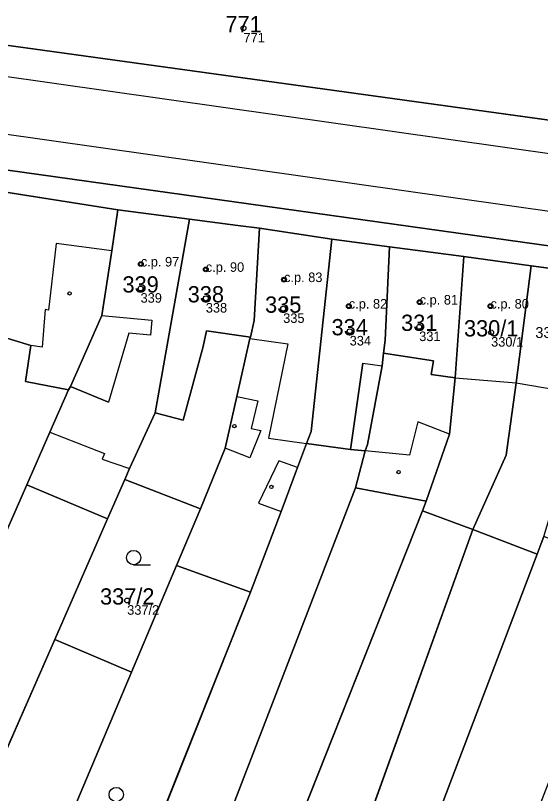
# Model space of a CAD drawing. Extents: x -603967 to -594699, y -1179315 to -1165625.
# Drawn here: x -597929.2 to -597874.4, y -1172370 to -1172288.7 of the extents above; entities that cross this region are included whole.
import ezdxf

# ---------------------------------------------------------------- set-up
doc = ezdxf.new("R2010")
doc.units = 0
for name, color, linetype in [('Definiční body', 7, 'Continuous'), ('Hranice parcel', 7, 'Continuous'), ('Parcelní čísla', 7, 'Continuous'), ('Polygon budovy', 7, 'Continuous'), ('Polygon parcely', 7, 'Continuous'), ('Vnitřní kresba', 7, 'Continuous'), ('Značky budov', 7, 'Continuous'), ('Značky kultur', 7, 'Continuous')]:
    doc.layers.add(name, color=color, linetype=linetype)

msp = doc.modelspace()

# ---------------------------------------------------------------- linework, layer by layer
at = {"layer": 'Definiční body'}
for centre in [(-597905.4, -1172290.03994), (-597916.13, -1172314.69994), (-597909.34, -1172315.25994), (-597901.16, -1172316.32994), (-597916.16, -1172317.24994), (-597909.34, -1172318.27994), (-597901.25, -1172319.35994), (-597894.39, -1172319.09994), (-597886.98, -1172318.67994), (-597879.58, -1172319.09994), (-597894.3, -1172321.71994), (-597887.03, -1172321.25994), (-597879.51, -1172321.83994), (-597917.56, -1172349.86994)]:
    msp.add_circle(centre, 0.25, dxfattribs=at)
at = {"layer": 'Hranice parcel'}
for p, q in [((-597960.77, -1172287.58), (-597851.99, -1172302.61)), ((-597797.27, -1172323.47), (-597956.98, -1172301.12)), ((-597918.53, -1172309.02), (-597932.93, -1172306.76)), ((-597911.06, -1172310), (-597918.53, -1172309.02)), ((-597896.15, -1172312.1), (-597903.73, -1172310.95)), ((-597890.13, -1172312.91), (-597896.15, -1172312.1)), ((-597890.13, -1172312.91), (-597890.59, -1172322.65)), ((-597882.36, -1172313.9), (-597890.13, -1172312.91)), ((-597882.36, -1172313.9), (-597883.26, -1172326.58)), ((-597875.31, -1172314.88), (-597882.36, -1172313.9)), ((-597868.4, -1172315.83), (-597875.31, -1172314.88)), ((-597890.9, -1172325.34), (-597892.43, -1172333.56)), ((-597923.7, -1172327.83), (-597928.18, -1172326.96)), ((-597923.49, -1172327.48), (-597923.7, -1172327.83)), ((-597892.43, -1172333.56), (-597892.68, -1172334.21)), ((-597892.68, -1172334.21), (-597893.69, -1172338.1)), ((-597928.06, -1172337.76), (-597945.14, -1172376.63)), ((-597928.06, -1172337.76), (-597919.62, -1172341.34)), ((-597919.62, -1172341.34), (-597917.81, -1172337.21)), ((-597917.81, -1172337.21), (-597909.89, -1172340.3)), ((-597893.69, -1172338.1), (-597917.4, -1172399.57)), ((-597893.69, -1172338.1), (-597886.29, -1172339.48)), ((-597886.29, -1172339.48), (-597886.7, -1172340.51)), ((-597909.89, -1172340.3), (-597912.39, -1172346.22)), ((-597886.7, -1172340.51), (-597911.19, -1172402.26)), ((-597881.43, -1172342.45), (-597886.7, -1172340.51)), ((-597925.14, -1172353.93), (-597919.62, -1172341.34)), ((-597904.05, -1172405.36), (-597881.43, -1172342.45)), ((-597874.71, -1172345.02), (-597881.43, -1172342.45)), ((-597874.71, -1172345.02), (-597895.9, -1172400.73)), ((-597912.39, -1172346.22), (-597917.1, -1172357.36)), ((-597912.39, -1172346.22), (-597904.65, -1172349.01)), ((-597904.65, -1172349.01), (-597920.65, -1172389.06)), ((-597940.81, -1172389.65), (-597925.14, -1172353.93)), ((-597917.1, -1172357.36), (-597925.14, -1172353.93)), ((-597917.1, -1172357.36), (-597932.31, -1172393.29))]:
    msp.add_line(p, q, dxfattribs=at)
for points in [[(-597918.53, -1172309.02), (-597919.18, -1172313.32), (-597920.2, -1172320.06), (-597923.49, -1172327.48)], [(-597911.06, -1172310), (-597914.64, -1172330.25), (-597917.31, -1172336.07), (-597917.81, -1172337.21)], [(-597903.73, -1172310.95), (-597906, -1172310.66), (-597911.06, -1172310)], [(-597903.73, -1172310.95), (-597904.3, -1172320.59), (-597904.68, -1172322.33), (-597904.72, -1172322.49), (-597906.09, -1172328.54), (-597907.31, -1172333.94), (-597909.89, -1172340.3)], [(-597896.15, -1172312.1), (-597898.33, -1172332.2), (-597898.81, -1172333.47)], [(-597881.43, -1172342.45), (-597877.94, -1172334.69), (-597876.91, -1172327.11), (-597875.31, -1172314.88)], [(-597928.18, -1172326.96), (-597927.63, -1172323.2), (-597935.3, -1172320.86)], [(-597890.59, -1172322.65), (-597890.75, -1172324.02), (-597890.9, -1172325.34)], [(-597883.26, -1172326.58), (-597883.88, -1172332.49), (-597886.29, -1172339.48)], [(-597923.7, -1172327.83), (-597925.64, -1172332.26), (-597928.06, -1172337.76)], [(-597898.81, -1172333.47), (-597899.75, -1172335.96), (-597901.47, -1172340.55), (-597904.65, -1172349.01)], [(-597892.68, -1172334.21), (-597894.2, -1172334.07), (-597898.81, -1172333.47)], [(-597874, -1172343.19), (-597874.29, -1172343.92), (-597874.71, -1172345.02)]]:
    msp.add_lwpolyline(points, dxfattribs=at)
at = {"layer": 'Polygon budovy'}
for points in [[(-597923.7, -1172327.83), (-597925.64, -1172332.26), (-597919.93, -1172334.49), (-597920.17, -1172335.1), (-597917.31, -1172336.07), (-597914.64, -1172330.25), (-597911.06, -1172310), (-597918.53, -1172309.02), (-597919.18, -1172313.32), (-597920.2, -1172320.06), (-597914.98, -1172320.57), (-597915.13, -1172322.14), (-597917.37, -1172321.92), (-597919.5, -1172329.14), (-597923.49, -1172327.48)], [(-597906, -1172310.66), (-597911.06, -1172310), (-597914.64, -1172330.25), (-597911.69, -1172331.03), (-597909.6, -1172323.33), (-597909.27, -1172321.68), (-597904.68, -1172322.33), (-597904.3, -1172320.59), (-597903.73, -1172310.95)], [(-597896.15, -1172312.1), (-597903.73, -1172310.95), (-597904.3, -1172320.59), (-597904.68, -1172322.33), (-597904.72, -1172322.49), (-597900.76, -1172323.05), (-597902.8, -1172332.9), (-597898.81, -1172333.47), (-597898.33, -1172332.2)], [(-597898.33, -1172332.2), (-597898.81, -1172333.47), (-597894.2, -1172334.07), (-597892.91, -1172325.05), (-597890.9, -1172325.34), (-597890.75, -1172324.02), (-597890.59, -1172322.65), (-597890.13, -1172312.91), (-597896.15, -1172312.1)], [(-597890.75, -1172324.02), (-597885.55, -1172324.81), (-597885.77, -1172326.24), (-597883.26, -1172326.58), (-597882.36, -1172313.9), (-597890.13, -1172312.91), (-597890.59, -1172322.65)], [(-597883.26, -1172326.58), (-597876.91, -1172327.11), (-597875.31, -1172314.88), (-597882.36, -1172313.9)], [(-597875.31, -1172314.88), (-597876.91, -1172327.11), (-597872.61, -1172327.86), (-597873.02, -1172330.29), (-597870.47, -1172330.74), (-597869.73, -1172325.59), (-597868.4, -1172315.83)]]:
    msp.add_lwpolyline(points, close=True, dxfattribs=at)
at = {"layer": 'Polygon parcely'}
for points in [[(-597939.04, -1172265.73), (-597958.15, -1172263.39), (-597958.56, -1172266.68), (-597960.77, -1172287.58), (-597851.99, -1172302.61), (-597848.47, -1172291.69), (-597848.29, -1172290.37), (-597857.07, -1172288.86), (-597902.52, -1172281.09), (-597902.2, -1172279.02), (-597910.2, -1172277.6), (-597910.76, -1172280.83), (-597940.76, -1172275.87), (-597940.21, -1172272.62)], [(-597958.75, -1172378.73), (-597949.06, -1172385.9), (-597945.14, -1172376.63), (-597928.06, -1172337.76), (-597925.64, -1172332.26), (-597923.7, -1172327.83), (-597928.18, -1172326.96), (-597927.63, -1172323.2), (-597935.3, -1172320.86), (-597947.25, -1172319.91), (-597947.13, -1172318.39), (-597947.44, -1172318.36), (-597946.79, -1172310.19), (-597946.61, -1172308.01), (-597933.12, -1172309.04), (-597932.93, -1172306.76), (-597957.22, -1172302.78), (-597966.83, -1172369.98)], [(-597918.53, -1172309.02), (-597932.93, -1172306.76), (-597933.12, -1172309.04), (-597946.61, -1172308.01), (-597946.79, -1172310.19), (-597947.44, -1172318.36), (-597947.13, -1172318.39), (-597947.25, -1172319.91), (-597935.3, -1172320.86), (-597927.63, -1172323.2), (-597928.18, -1172326.96), (-597923.7, -1172327.83), (-597923.49, -1172327.48), (-597920.2, -1172320.06), (-597919.18, -1172313.32)], [(-597919.62, -1172341.34), (-597917.81, -1172337.21), (-597917.31, -1172336.07), (-597914.64, -1172330.25), (-597911.06, -1172310), (-597918.53, -1172309.02), (-597919.18, -1172313.32), (-597920.2, -1172320.06), (-597923.49, -1172327.48), (-597923.7, -1172327.83), (-597925.64, -1172332.26), (-597928.06, -1172337.76)], [(-597917.81, -1172337.21), (-597909.89, -1172340.3), (-597907.31, -1172333.94), (-597906.09, -1172328.54), (-597904.72, -1172322.49), (-597904.68, -1172322.33), (-597904.3, -1172320.59), (-597903.73, -1172310.95), (-597906, -1172310.66), (-597911.06, -1172310), (-597914.64, -1172330.25), (-597917.31, -1172336.07)], [(-597909.89, -1172340.3), (-597912.39, -1172346.22), (-597904.65, -1172349.01), (-597901.47, -1172340.55), (-597899.75, -1172335.96), (-597898.81, -1172333.47), (-597898.33, -1172332.2), (-597896.15, -1172312.1), (-597903.73, -1172310.95), (-597904.3, -1172320.59), (-597904.68, -1172322.33), (-597904.72, -1172322.49), (-597906.09, -1172328.54), (-597907.31, -1172333.94)], [(-597896.15, -1172312.1), (-597898.33, -1172332.2), (-597898.81, -1172333.47), (-597894.2, -1172334.07), (-597892.68, -1172334.21), (-597892.43, -1172333.56), (-597890.9, -1172325.34), (-597890.75, -1172324.02), (-597890.59, -1172322.65), (-597890.13, -1172312.91)], [(-597882.36, -1172313.9), (-597890.13, -1172312.91), (-597890.59, -1172322.65), (-597890.75, -1172324.02), (-597890.9, -1172325.34), (-597892.43, -1172333.56), (-597892.68, -1172334.21), (-597893.69, -1172338.1), (-597886.29, -1172339.48), (-597883.88, -1172332.49), (-597883.26, -1172326.58)], [(-597876.91, -1172327.11), (-597875.31, -1172314.88), (-597882.36, -1172313.9), (-597883.26, -1172326.58), (-597883.88, -1172332.49), (-597886.29, -1172339.48), (-597886.7, -1172340.51), (-597881.43, -1172342.45), (-597877.94, -1172334.69)], [(-597875.31, -1172314.88), (-597876.91, -1172327.11), (-597877.94, -1172334.69), (-597881.43, -1172342.45), (-597874.71, -1172345.02), (-597874.29, -1172343.92), (-597874, -1172343.19), (-597872.24, -1172337.28), (-597870.91, -1172333.89), (-597870.5, -1172330.98), (-597870.47, -1172330.74), (-597869.73, -1172325.59), (-597868.4, -1172315.83)], [(-597918.34, -1172392.52), (-597920.66, -1172398.11), (-597917.4, -1172399.57), (-597893.69, -1172338.1), (-597892.68, -1172334.21), (-597894.2, -1172334.07), (-597898.81, -1172333.47), (-597899.75, -1172335.96), (-597901.47, -1172340.55), (-597904.65, -1172349.01), (-597920.65, -1172389.06), (-597921.47, -1172391.22)], [(-597925.14, -1172353.93), (-597919.62, -1172341.34), (-597928.06, -1172337.76), (-597945.14, -1172376.63), (-597941.47, -1172378.3), (-597945.64, -1172387.45), (-597940.81, -1172389.65)], [(-597912.39, -1172346.22), (-597909.89, -1172340.3), (-597917.81, -1172337.21), (-597919.62, -1172341.34), (-597925.14, -1172353.93), (-597917.1, -1172357.36)], [(-597911.19, -1172402.26), (-597886.7, -1172340.51), (-597886.29, -1172339.48), (-597893.69, -1172338.1), (-597917.4, -1172399.57)], [(-597886.7, -1172340.51), (-597911.19, -1172402.26), (-597904.05, -1172405.36), (-597881.43, -1172342.45)], [(-597895.9, -1172400.73), (-597874.71, -1172345.02), (-597881.43, -1172342.45), (-597904.05, -1172405.36), (-597902.18, -1172406.17), (-597899.45, -1172399.17)], [(-597898.57, -1172407.74), (-597889.99, -1172411.58), (-597887.75, -1172405.79), (-597863.79, -1172343.81), (-597867.13, -1172342.5), (-597868.27, -1172345.43), (-597874, -1172343.19), (-597874.29, -1172343.92), (-597874.71, -1172345.02), (-597895.9, -1172400.73)], [(-597917.1, -1172357.36), (-597932.31, -1172393.29), (-597929.14, -1172394.6), (-597925.93, -1172386.86), (-597920.65, -1172389.06), (-597904.65, -1172349.01), (-597912.39, -1172346.22)], [(-597917.1, -1172357.36), (-597925.14, -1172353.93), (-597940.81, -1172389.65), (-597932.31, -1172393.29)]]:
    msp.add_lwpolyline(points, close=True, dxfattribs=at)
for points in [[(-597534.75, -1172348.6), (-597559.28, -1172345.76), (-597603.32, -1172338.5), (-597661.75, -1172328.26), (-597662.94, -1172328.05), (-597706, -1172323.18), (-597731.68, -1172318.8), (-597765.64, -1172314.46), (-597793.13, -1172310.44), (-597851.99, -1172302.61), (-597960.77, -1172287.58), (-597964.7, -1172286.91), (-597986.41, -1172283.87), (-598031.69, -1172277.53)], [(-598037.57, -1172289.67), (-597969.21, -1172299.41), (-597966.22, -1172299.84), (-597956.98, -1172301.12), (-597797.27, -1172323.47), (-597770.58, -1172327.35), (-597737.75, -1172331.93), (-597704.89, -1172336.54), (-597674.14, -1172341.49), (-597673.16, -1172341.62), (-597665.62, -1172342.61), (-597661.18, -1172343.19), (-597660.8, -1172342.11), (-597591.42, -1172351.56), (-597523.81, -1172359.42)], [(-597797.27, -1172323.47), (-597956.98, -1172301.12), (-597957.22, -1172302.78), (-597932.93, -1172306.76), (-597918.53, -1172309.02), (-597911.06, -1172310), (-597906, -1172310.66), (-597903.73, -1172310.95), (-597896.15, -1172312.1), (-597890.13, -1172312.91), (-597882.36, -1172313.9), (-597875.31, -1172314.88), (-597868.4, -1172315.83), (-597858.33, -1172317.21), (-597851.69, -1172318.15), (-597844.68, -1172319.17), (-597837.68, -1172320.18), (-597823.64, -1172322)]]:
    msp.add_lwpolyline(points, dxfattribs=at)
at = {"layer": 'Vnitřní kresba'}
for p, q in [((-597794.4, -1172314.43), (-598033.11, -1172280.47)), ((-597967.08, -1172295.87), (-597796.21, -1172320.14)), ((-597924.99, -1172312.54), (-597925.79, -1172319.51)), ((-597919.18, -1172313.32), (-597924.99, -1172312.54)), ((-597926.14, -1172319.46), (-597926.44, -1172323.4)), ((-597925.79, -1172319.51), (-597926.14, -1172319.46)), ((-597920.2, -1172320.06), (-597914.98, -1172320.57)), ((-597914.98, -1172320.57), (-597915.13, -1172322.14)), ((-597917.37, -1172321.92), (-597919.5, -1172329.14)), ((-597915.13, -1172322.14), (-597917.37, -1172321.92)), ((-597909.27, -1172321.68), (-597909.6, -1172323.33)), ((-597904.68, -1172322.33), (-597909.27, -1172321.68)), ((-597926.44, -1172323.4), (-597927.63, -1172323.2)), ((-597904.72, -1172322.49), (-597900.76, -1172323.05)), ((-597900.76, -1172323.05), (-597902.8, -1172332.9)), ((-597909.6, -1172323.33), (-597911.69, -1172331.03)), ((-597885.55, -1172324.81), (-597890.75, -1172324.02)), ((-597885.77, -1172326.24), (-597885.55, -1172324.81)), ((-597892.91, -1172325.05), (-597894.2, -1172334.07)), ((-597892.91, -1172325.05), (-597890.9, -1172325.34)), ((-597883.26, -1172326.58), (-597885.77, -1172326.24)), ((-597883.26, -1172326.58), (-597876.91, -1172327.11)), ((-597876.91, -1172327.11), (-597872.61, -1172327.86)), ((-597923.49, -1172327.48), (-597919.5, -1172329.14)), ((-597906.09, -1172328.54), (-597903.91, -1172328.98)), ((-597903.91, -1172328.98), (-597904.59, -1172331.88)), ((-597911.69, -1172331.03), (-597914.64, -1172330.25)), ((-597887.18, -1172331.2), (-597888.06, -1172334.67)), ((-597883.88, -1172332.49), (-597887.18, -1172331.2)), ((-597903.57, -1172332.11), (-597904.73, -1172334.97)), ((-597904.59, -1172331.88), (-597903.57, -1172332.11)), ((-597925.64, -1172332.26), (-597919.93, -1172334.49)), ((-597902.8, -1172332.9), (-597898.81, -1172333.47)), ((-597919.93, -1172334.49), (-597920.17, -1172335.1)), ((-597904.73, -1172334.97), (-597907.31, -1172333.94)), ((-597888.06, -1172334.67), (-597892.68, -1172334.21)), ((-597920.17, -1172335.1), (-597917.31, -1172336.07)), ((-597901.71, -1172335.28), (-597903.84, -1172339.68)), ((-597899.75, -1172335.96), (-597901.71, -1172335.28)), ((-597903.84, -1172339.68), (-597901.47, -1172340.55))]:
    msp.add_line(p, q, dxfattribs=at)
at = {"layer": 'Značky budov'}
for centre in [(-597916.1368, -1172314.69916), (-597909.3468, -1172315.25916), (-597901.1668, -1172316.32916), (-597923.5768, -1172317.75916), (-597894.3968, -1172319.09916), (-597886.9868, -1172318.67916), (-597879.5868, -1172319.09916), (-597906.3568, -1172331.62916), (-597889.1868, -1172336.43916), (-597902.4868, -1172337.98916)]:
    msp.add_circle(centre, 0.175, dxfattribs=at)
at = {"layer": 'Značky kultur'}
msp.add_line((-597916.883, -1172346.13), (-597915.133, -1172346.13), dxfattribs=at)
for centre in [(-597916.88286, -1172345.37981), (-597918.70286, -1172370.15981)]:
    msp.add_circle(centre, 0.75, dxfattribs=at)

# ---------------------------------------------------------------- texts
at = {"layer": 'Definiční body'}
for s, p in [('771', (-597905.4, -1172291.529)), ('c.p. 97', (-597916.13, -1172314.95)), ('c.p. 90', (-597909.34, -1172315.51)), ('c.p. 83', (-597901.16, -1172316.58)), ('339', (-597916.16, -1172318.739)), ('c.p. 81', (-597886.98, -1172318.93)), ('338', (-597909.34, -1172319.769)), ('c.p. 82', (-597894.39, -1172319.35)), ('c.p. 80', (-597879.58, -1172319.35)), ('335', (-597901.25, -1172320.849)), ('334', (-597894.3, -1172323.209)), ('331', (-597887.03, -1172322.749)), ('330/1', (-597879.51, -1172323.329)), ('337/2', (-597917.56, -1172351.359))]:
    msp.add_text(s, height=0.999996, dxfattribs=at).set_placement(p)
at = {"layer": 'Parcelní čísla'}
for s, height, p in [('771', 1.699998, (-597907.29, -1172290.465)), ('339', 1.699998, (-597918.05, -1172317.675)), ('338', 1.699998, (-597911.23, -1172318.705)), ('335', 1.699998, (-597903.14, -1172319.785)), ('331', 1.699998, (-597888.92, -1172321.685)), ('334', 1.699998, (-597896.19, -1172322.145)), ('330/1', 1.699998, (-597882.346, -1172322.265)), ('330/2', 1.14, (-597874.891, -1172322.425)), ('337/2', 1.699998, (-597920.396, -1172350.295))]:
    msp.add_text(s, height=height, dxfattribs=at).set_placement(p)

doc.saveas('drawing.dxf')
